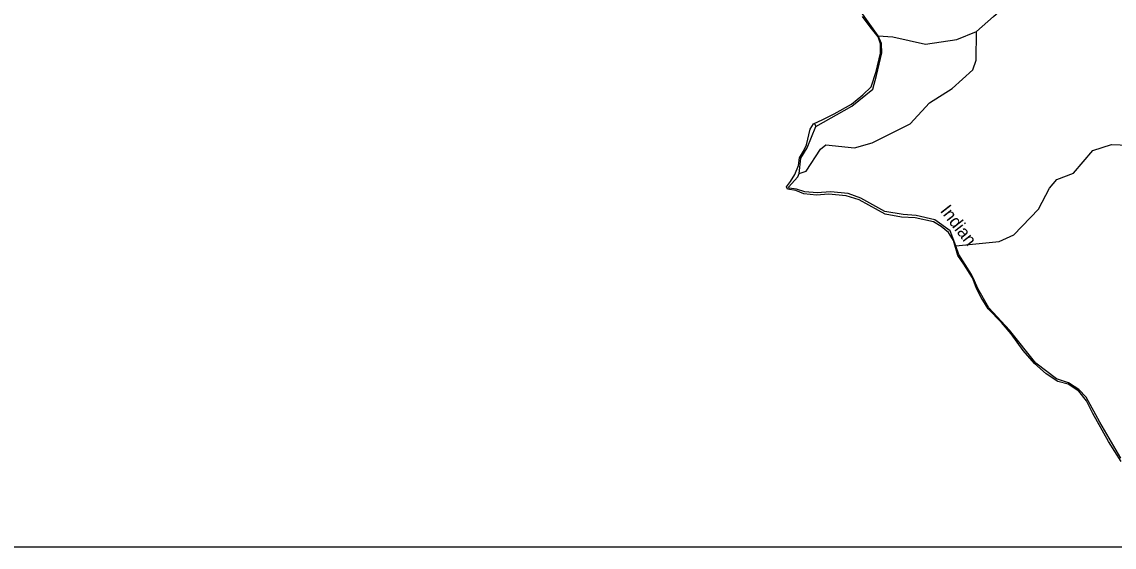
# Model space of a CAD drawing. Extents: x 2290615 to 2522933, y 819489 to 1012715.
# Drawn here: x 2451720 to 2464756, y 823594 to 829858 of the extents above; entities that cross this region are included whole.
import ezdxf

# ---------------------------------------------------------------- set-up
doc = ezdxf.new("R2010")
doc.units = 0
for name, color, linetype in [('Exist Boundary Political CountyLine', 7, 'Continuous'), ('Exist Hydrographic Creek Single Shore', 7, 'Continuous'), ('Exist Hydrographic Creek Single Shore Label', 7, 'Continuous'), ('Exist Hydrographic Misc Water Feature', 7, 'Continuous'), ('Map Preparation Inset Cut Line', 7, 'Continuous')]:
    doc.layers.add(name, color=color, linetype=linetype)

msp = doc.modelspace()

# ---------------------------------------------------------------- linework, layer by layer
at = {"layer": 'Exist Boundary Political CountyLine'}
for points in [[(2461047, 828315), (2461083, 828391), (2461127, 828577), (2461168, 828642), (2461280, 828695), (2461415, 828760), (2461622, 828878), (2461757, 828990), (2461857, 829084), (2461916, 829267), (2461969, 829485), (2461969, 829597), (2461940, 829680), (2461846, 829798), (2461751, 829922)], [(2464842, 824616), (2464688, 824854), (2464502, 825188), (2464428, 825339), (2464336, 825455), (2464209, 825536), (2464084, 825568), (2463946, 825661), (2463806, 825783), (2463672, 825940), (2463526, 826139), (2463412, 826271), (2463252, 826437), (2463168, 826571), (2463114, 826677), (2463065, 826807), (2462964, 826968), (2462891, 827071), (2462838, 827251), (2462778, 827346), (2462690, 827417), (2462599, 827472), (2462381, 827521), (2462220, 827531), (2462024, 827563), (2461942, 827610), (2461712, 827734), (2461559, 827782), (2461349, 827803), (2461204, 827791), (2461051, 827807), (2460958, 827846), (2460859, 827862), (2460847, 827890), (2460894, 827955), (2460947, 828038), (2460988, 828144), (2461000, 828238), (2461047, 828315)]]:
    msp.add_lwpolyline(points, dxfattribs=at)
at = {"layer": 'Exist Hydrographic Creek Single Shore'}
for points in [[(2463112, 829743), (2463318, 829922), (2463375, 829974)], [(2461940, 829690), (2462113, 829679), (2462506, 829593), (2462880, 829648), (2463112, 829743)]]:
    msp.add_lwpolyline(points, dxfattribs=at)
at = {"layer": 'Exist Hydrographic Misc Water Feature'}
msp.add_line((2460997, 828051), (2461018, 828232), dxfattribs=at)
for points in [[(2461940, 829690), (2461635, 830124)], [(2460997, 828051), (2461080, 828078), (2461251, 828341), (2461317, 828393), (2461659, 828354), (2461867, 828415), (2462321, 828641), (2462551, 828893), (2462823, 829065), (2463069, 829285), (2463109, 829401), (2463112, 829743)], [(2461194, 828609), (2461626, 828853), (2461876, 829054), (2461921, 829217), (2461985, 829489), (2461978, 829601), (2461940, 829690)], [(2461181, 828648), (2461194, 828609)], [(2461018, 828232), (2461092, 828356), (2461194, 828609)], [(2462866, 827187), (2463385, 827239), (2463559, 827319), (2463854, 827623), (2463983, 827874), (2464073, 827977), (2464272, 828054), (2464501, 828326), (2464725, 828394), (2464933, 828389)], [(2460870, 827886), (2460981, 828009), (2460997, 828051)], [(2462866, 827187), (2462799, 827367), (2462618, 827499), (2462394, 827548), (2462238, 827559), (2462021, 827595), (2461733, 827757), (2461580, 827810), (2461372, 827832), (2461210, 827821), (2461064, 827831), (2460964, 827863), (2460877, 827876), (2460870, 827886)], [(2464837, 824653), (2464586, 825084), (2464424, 825382), (2464336, 825474), (2464210, 825553), (2464068, 825601), (2463821, 825788), (2463509, 826182), (2463261, 826448), (2463129, 826679), (2463090, 826770), (2463053, 826844), (2462901, 827084), (2462866, 827187)]]:
    msp.add_lwpolyline(points, dxfattribs=at)
at = {"layer": 'Map Preparation Inset Cut Line'}
msp.add_lwpolyline([(2451196, 836576), (2482666, 836576), (2482666, 823594), (2451196, 823594)], close=True, dxfattribs=at)

# ---------------------------------------------------------------- texts
at = {"layer": 'Exist Hydrographic Creek Single Shore Label'}
msp.add_text('Indian', height=150, rotation=307.9907, dxfattribs=at).set_placement((2462673, 827603))

doc.saveas('drawing.dxf')
